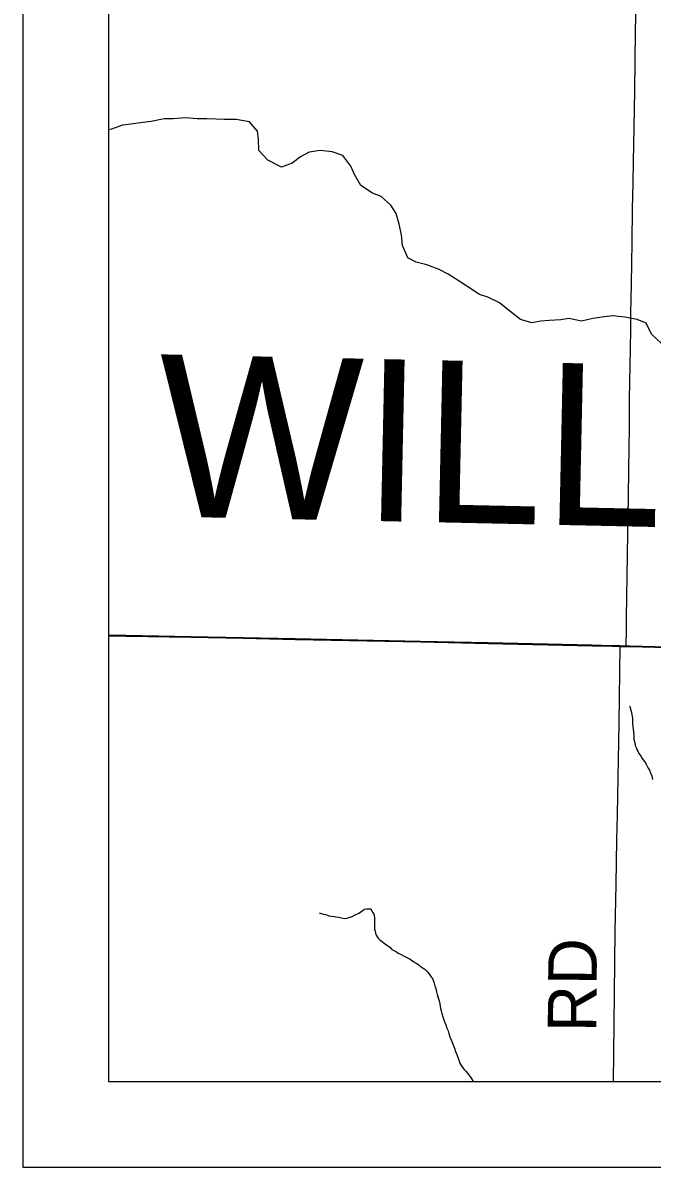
# Model space of a CAD drawing. Extents: x 0 to 34, y 0 to 22.
# Drawn here: x 2 to 2.736, y 14 to 15.338 of the extents above; entities that cross this region are included whole.
import ezdxf

# ---------------------------------------------------------------- set-up
doc = ezdxf.new("R2010")
doc.units = 0
for name, color, linetype in [('GM_X_Corporation', 7, 'Continuous'), ('GM_X_County_Road', 7, 'Continuous'), ('GM_X_County_Text', 7, 'Continuous'), ('GM_X_Minor_River', 7, 'Continuous'), ('GM_X_Township_Road', 7, 'Continuous'), ('GM_X_Township_Road_Text', 7, 'Continuous'), ('SH_Data', 7, 'Continuous')]:
    doc.layers.add(name, color=color, linetype=linetype)

msp = doc.modelspace()

# ---------------------------------------------------------------- linework, layer by layer
at = {"layer": 'GM_X_Corporation'}
for points in [[(2.1, 20.9), (2.1, 14.6217), (2.1207, 14.6213), (2.1965, 14.6199), (2.2575, 14.6187), (2.3184, 14.6175), (2.4651, 14.6143), (2.544, 14.6127), (2.6652, 14.6099), (2.689, 14.6093), (2.6982, 14.6092), (2.7054, 14.6091), (2.7098, 14.6089), (2.7815, 14.607)], [(2.1, 20.6285), (2.1, 14.6217), (2.1207, 14.6213), (2.1965, 14.6199), (2.2575, 14.6187), (2.3184, 14.6175), (2.4651, 14.6143), (2.544, 14.6127), (2.6652, 14.6099), (2.689, 14.6093), (2.6982, 14.6092), (2.7054, 14.6091), (2.7098, 14.6089), (2.7815, 14.607)], [(2.7815, 14.607), (2.7098, 14.6089), (2.7054, 14.6091), (2.6982, 14.6092), (2.689, 14.6093), (2.6652, 14.6099), (2.544, 14.6127), (2.4651, 14.6143), (2.3184, 14.6175), (2.2575, 14.6187), (2.1965, 14.6199), (2.1207, 14.6213), (2.1, 14.6217), (2.1, 14.1), (8.9, 14.1)], [(2.7815, 14.607), (2.7098, 14.6089), (2.7054, 14.6091), (2.6982, 14.6092), (2.689, 14.6093), (2.6652, 14.6099), (2.544, 14.6127), (2.4651, 14.6143), (2.3184, 14.6175), (2.2575, 14.6187), (2.1965, 14.6199), (2.1207, 14.6213), (2.1, 14.6217), (2.1, 14.1), (5.7036, 14.1)]]:
    msp.add_lwpolyline(points, dxfattribs=at)
at = {"layer": 'GM_X_County_Road'}
msp.add_line((2.6984, 14.6087), (2.7057, 14.6085), dxfattribs=at)
for points in [[(2.7057, 14.6085), (2.7055, 14.6117), (2.7055, 14.6155), (2.7057, 14.6222), (2.7059, 14.6421), (2.7074, 14.7403), (2.7081, 14.7832), (2.7086, 14.8155), (2.7092, 14.8653), (2.7095, 14.8982), (2.7104, 14.956), (2.7109, 14.9796), (2.7111, 14.9976), (2.7115, 15.0324), (2.7124, 15.0809), (2.713, 15.1201), (2.7136, 15.1505), (2.7141, 15.1754), (2.7147, 15.2152), (2.7155, 15.258), (2.7164, 15.3276), (2.7174, 15.3811)], [(2.1, 14.6211), (2.1209, 14.6208), (2.1968, 14.6194), (2.2577, 14.6182), (2.3186, 14.6169), (2.4653, 14.6138), (2.5443, 14.6121), (2.6655, 14.6094), (2.6892, 14.6088), (2.6984, 14.6087)]]:
    msp.add_lwpolyline(points, dxfattribs=at)
at = {"layer": 'GM_X_Minor_River'}
for points in [[(2.7467, 14.9629), (2.7352, 14.9738), (2.7287, 14.9865), (2.7182, 14.9909), (2.7039, 14.9936), (2.6899, 14.9951), (2.68, 14.9938), (2.6663, 14.9919), (2.6533, 14.9888), (2.6385, 14.9918), (2.629, 14.9902), (2.6153, 14.9898), (2.6058, 14.9889), (2.5952, 14.9869), (2.582, 14.9906), (2.5693, 15.0004), (2.5574, 15.0102), (2.5435, 15.0167), (2.5338, 15.0199), (2.5203, 15.029), (2.5103, 15.0357), (2.4972, 15.0437), (2.4867, 15.0492), (2.4724, 15.0545), (2.46, 15.0579), (2.4502, 15.0627), (2.4438, 15.0773), (2.4426, 15.0898), (2.4402, 15.1024), (2.4364, 15.1146), (2.4302, 15.1243), (2.419, 15.1344), (2.4089, 15.1385), (2.3951, 15.1476), (2.3878, 15.1603), (2.3835, 15.1699), (2.3743, 15.1826), (2.3615, 15.1868), (2.3475, 15.1883), (2.3346, 15.1863), (2.3246, 15.1809), (2.3149, 15.1735), (2.3023, 15.1689), (2.2865, 15.1769), (2.2758, 15.1882), (2.2754, 15.2015), (2.2745, 15.211), (2.2649, 15.2219), (2.2494, 15.2246), (2.2354, 15.2245), (2.2259, 15.2248), (2.2153, 15.2254), (2.2039, 15.2254), (2.1903, 15.2265), (2.1758, 15.2253), (2.1652, 15.2252), (2.1499, 15.2222), (2.1377, 15.2206), (2.1267, 15.219), (2.1164, 15.2181), (2.1038, 15.2131), (2.1, 15.2126)], [(2.7094, 14.5389), (2.7098, 14.5386), (2.7102, 14.5367), (2.7113, 14.5328), (2.7116, 14.5309), (2.7127, 14.5249), (2.7127, 14.5226), (2.713, 14.5199), (2.713, 14.5176), (2.7134, 14.515), (2.7137, 14.5123), (2.7141, 14.5081), (2.7144, 14.5051), (2.7144, 14.5024), (2.7144, 14.4997), (2.7151, 14.4975), (2.7155, 14.4956), (2.7158, 14.4929), (2.717, 14.4906), (2.7181, 14.4883), (2.7192, 14.486), (2.7203, 14.4833), (2.7229, 14.4799), (2.7237, 14.478), (2.7252, 14.4761), (2.7267, 14.4742), (2.7289, 14.4711), (2.7301, 14.4688), (2.7312, 14.4665), (2.7327, 14.4638), (2.7338, 14.4608), (2.7353, 14.4573), (2.7364, 14.4531)], [(2.3466, 14.2973), (2.3489, 14.2965), (2.3515, 14.2957), (2.3542, 14.2953), (2.3576, 14.2937), (2.3606, 14.2933), (2.364, 14.2929), (2.3659, 14.2925), (2.3694, 14.2921), (2.3743, 14.2909), (2.3762, 14.2905), (2.3789, 14.2908), (2.3815, 14.2916), (2.385, 14.2931), (2.3873, 14.2946), (2.3907, 14.2957), (2.393, 14.2968), (2.3949, 14.2979), (2.3972, 14.2998), (2.3995, 14.3016), (2.4018, 14.302), (2.4037, 14.302), (2.4067, 14.3019), (2.4082, 14.2993), (2.4105, 14.2958), (2.4108, 14.2935), (2.4112, 14.2916), (2.4112, 14.2894), (2.4111, 14.2871), (2.4111, 14.2844), (2.4111, 14.2814), (2.4111, 14.2783), (2.4118, 14.2757), (2.4125, 14.2734), (2.4133, 14.2711), (2.4151, 14.268), (2.4174, 14.2657), (2.4208, 14.263), (2.4269, 14.2588), (2.4291, 14.2569), (2.4314, 14.2542), (2.4344, 14.2526), (2.4367, 14.2515), (2.4389, 14.2499), (2.4423, 14.2484), (2.445, 14.2468), (2.4476, 14.2456), (2.4499, 14.2445), (2.4522, 14.2433), (2.4541, 14.2421), (2.4571, 14.2398), (2.4597, 14.2383), (2.462, 14.2371), (2.4639, 14.2356), (2.4658, 14.234), (2.4681, 14.2325), (2.47, 14.2313), (2.4726, 14.2286), (2.4748, 14.2263), (2.4771, 14.2229), (2.4793, 14.2195), (2.4808, 14.2149), (2.4816, 14.2118), (2.4827, 14.2088), (2.4838, 14.205), (2.4845, 14.2019), (2.4852, 14.1992), (2.486, 14.1966), (2.4867, 14.1943), (2.4874, 14.1909), (2.4878, 14.1882), (2.4885, 14.1855), (2.4893, 14.1825), (2.49, 14.1794), (2.4911, 14.1756), (2.4926, 14.171), (2.4944, 14.1661), (2.4959, 14.1623), (2.4974, 14.1592), (2.4981, 14.1561), (2.4993, 14.1523), (2.5007, 14.1489), (2.5048, 14.139), (2.5059, 14.1352), (2.5074, 14.1317), (2.5082, 14.1294), (2.5089, 14.1275), (2.5096, 14.1249), (2.5111, 14.1214), (2.5123, 14.1195), (2.5134, 14.1176), (2.516, 14.1141), (2.5183, 14.1118), (2.5209, 14.1084), (2.5224, 14.1065), (2.5243, 14.1038), (2.5261, 14.1007), (2.5269, 14.1)]]:
    msp.add_lwpolyline(points, dxfattribs=at)
at = {"layer": 'GM_X_Township_Road'}
msp.add_line((2.6984, 14.6087), (2.7057, 14.6085), dxfattribs=at)
for points in [[(2.1, 14.6211), (2.1209, 14.6208), (2.1968, 14.6194), (2.2577, 14.6182), (2.3186, 14.6169), (2.4653, 14.6138), (2.5443, 14.6121), (2.6655, 14.6094), (2.6892, 14.6088), (2.6984, 14.6087)], [(2.6906, 14.1), (2.6914, 14.1668), (2.6927, 14.2756), (2.6936, 14.3302), (2.6946, 14.3825), (2.6952, 14.4123), (2.6972, 14.5188), (2.6984, 14.6087)], [(2.7057, 14.6085), (2.71, 14.6084), (2.7818, 14.6065), (2.9036, 14.6035), (2.9769, 14.602), (3.0733, 14.6), (3.1721, 14.5983), (3.2374, 14.5972), (3.3176, 14.5953), (3.3847, 14.5943), (3.4686, 14.5925), (3.5046, 14.5918), (3.5805, 14.5906), (3.6277, 14.5899), (3.6307, 14.5898)]]:
    msp.add_lwpolyline(points, dxfattribs=at)
at = {"layer": 'SH_Data'}
for p, q in [((2, 21), (2, 14)), ((2.1, 20.9), (2.1, 14.1)), ((2.1, 14.1), (8.9, 14.1)), ((2.1, 14.1), (2.1, 14.1)), ((2, 14), (9, 14))]:
    msp.add_line(p, q, dxfattribs=at)

# ---------------------------------------------------------------- texts
at = {"layer": 'GM_X_County_Text'}
msp.add_text('WILLIAMS COUNTY', height=0.189394, rotation=358.7748, dxfattribs=at).set_placement((2.1564, 14.7607))
at = {"layer": 'GM_X_Township_Road_Text'}
msp.add_text('RD', height=0.05682, rotation=89.5059, dxfattribs=at).set_placement((2.6705, 14.1576))

doc.saveas('drawing.dxf')
